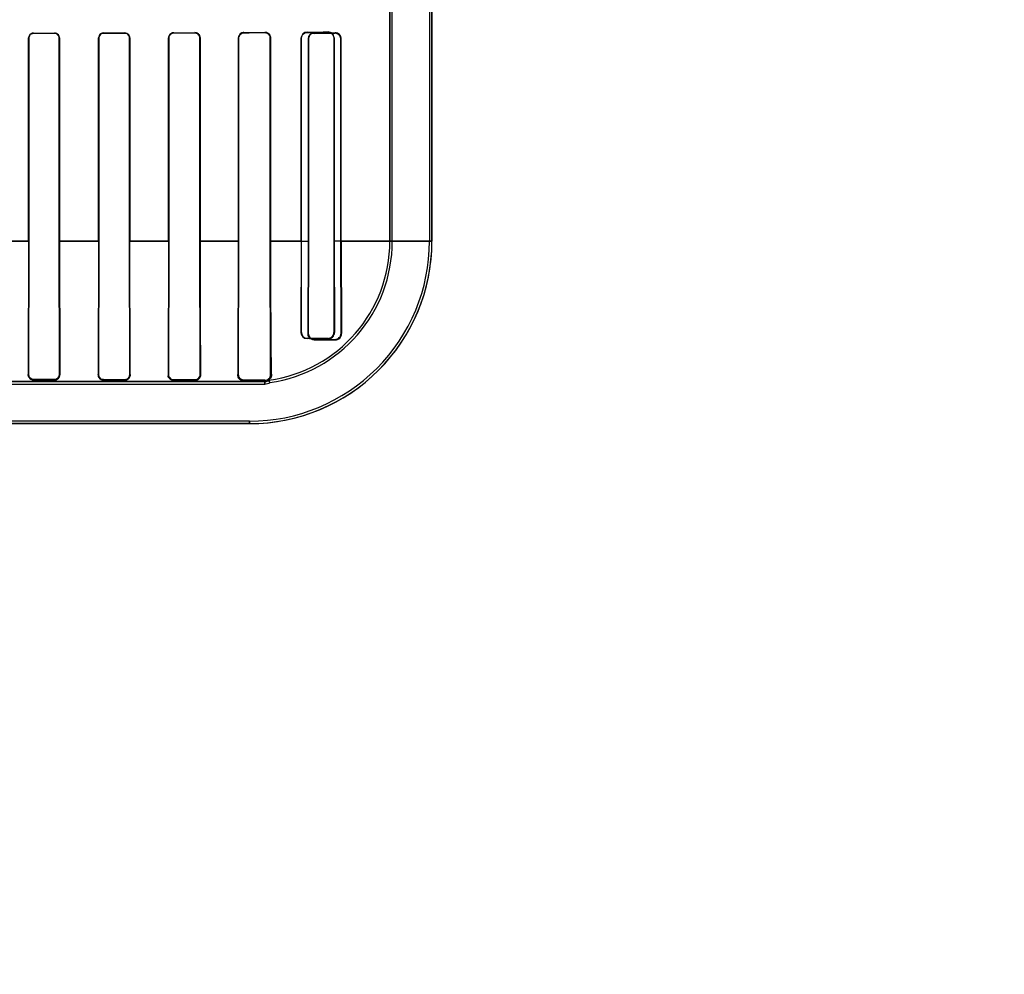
# Model space of a CAD drawing. Header units: millimetres. Extents: x 0 to 297, y 0 to 210.
# Tile 361 of 455: x 242.733 to 243.225, y 156.796 to 157.272. Entities that reach past the tile are written whole.
import ezdxf

# ---------------------------------------------------------------- set-up
doc = ezdxf.new("R2010")
doc.units = ezdxf.units.MM
doc.header["$LTSCALE"] = 16.335
doc.layers.get('0').update_dxf_attribs({"linetype": 'CONTINUOUS'})
for name, color, linetype in [('AXES_REF', 7, 'CONTINUOUS'), ('INTFCLR_1', 7, 'CONTINUOUS'), ('INTFCLR_72935', 7, 'CONTINUOUS')]:
    doc.layers.add(name, color=color, linetype=linetype)

msp = doc.modelspace()

# ---------------------------------------------------------------- linework, layer by layer
at = {"color": 7, "linetype": 'Continuous'}
for radius in [6.787079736, 6.7865, 6.743039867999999]:
    msp.add_circle((241.4889104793, 154.7114782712), radius, dxfattribs=at)
msp.add_arc((241.4889104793, 154.7114782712), 6.72, 278.2771290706, 261.7228709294, dxfattribs=at)
at = {"layer": 'AXES_REF', "color": 9, "linetype": 'Continuous'}
msp.add_circle((241.4889104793, 154.7114782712), 4.150003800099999, dxfattribs=at)
at = {"layer": 'AXES_REF', "color": 7, "linetype": 'Continuous'}
msp.add_arc((241.4889104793, 154.7114782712), 6.874, 113.0826847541, 66.9173152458, dxfattribs=at)
at = {"layer": 'AXES_REF', "color": 9, "linetype": 'Continuous'}
msp.add_arc((241.4889104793, 154.7114782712), 6.191158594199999, 94.4118118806, 85.5881881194, dxfattribs=at)
at = {"layer": 'INTFCLR_1', "color": 6, "linetype": 'Continuous'}
for p, q in [((242.9379582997, 159.0304801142), (242.9379582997, 157.1614683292)), ((242.9391925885, 159.0304683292), (242.9391925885, 157.1614683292)), ((242.9181925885, 157.2787818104), (242.9181925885, 157.1614683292)), ((242.9194268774, 157.1614683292), (242.9194268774, 157.2787818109)), ((242.737955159, 157.2629683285), (242.737955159, 157.1614683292)), ((242.7380392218, 157.262968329), (242.7380392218, 157.1614683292)), ((242.7532036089, 157.1614683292), (242.7532036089, 157.262968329)), ((242.7532904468, 157.1614683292), (242.7532904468, 157.2629683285)), ((242.7728738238, 157.2629683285), (242.7728738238, 157.1614683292)), ((242.7729640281, 157.262968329), (242.7729640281, 157.1614683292)), ((242.7882873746, 157.1614683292), (242.7882873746, 157.262968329)), ((242.7883817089, 157.1614683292), (242.7883817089, 157.2629683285)), ((242.8077693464, 157.2629683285), (242.8077693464, 157.1614683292)), ((242.8078688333, 157.262968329), (242.8078688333, 157.1614683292)), ((242.8233938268, 157.1614683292), (242.8233938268, 157.262968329)), ((242.8234999, 157.1614683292), (242.8234999, 157.2629683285)), ((242.8426325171, 157.2629683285), (242.8426325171, 157.1614683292)), ((242.8427473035, 157.262968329), (242.8427473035, 157.1614683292)), ((242.8585317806, 157.1614683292), (242.8585317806, 157.262968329)), ((242.8586586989, 157.1614683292), (242.8586586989, 157.2629683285)), ((242.8774412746, 157.2624804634), (242.8774412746, 157.1614683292)), ((242.877586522, 157.2624804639), (242.877586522, 157.1614683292)), ((242.893721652, 157.1614683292), (242.893721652, 157.2624804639)), ((242.8938990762, 157.1614683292), (242.8938990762, 157.2624804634)), ((242.7379551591, 157.1614683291), (242.7377553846, 157.0949683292)), ((242.7380392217, 157.1614683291), (242.7379232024, 157.0949683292)), ((242.7533235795, 157.0949683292), (242.7532036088, 157.1614683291)), ((242.7532904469, 157.1614683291), (242.7534990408, 157.0949683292)), ((242.772873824, 157.1614683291), (242.7726541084, 157.0949683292)), ((242.7729640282, 157.1614683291), (242.7728392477, 157.0949683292)), ((242.7884180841, 157.0949683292), (242.7882873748, 157.1614683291)), ((242.7886157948, 157.0949683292), (242.7883817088, 157.1614683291)), ((242.8077693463, 157.1614683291), (242.8075159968, 157.0949683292)), ((242.8078688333, 157.1614683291), (242.80773068, 157.0949683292)), ((242.8235415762, 157.0949683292), (242.8233938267, 157.1614683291)), ((242.8427473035, 157.1614683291), (242.8425867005, 157.0949683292)), ((242.8587106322, 157.0949683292), (242.8585317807, 157.1614683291)), ((242.8774412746, 157.1614683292), (242.8772964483, 157.1154804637)), ((242.877586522, 157.1614683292), (242.8775031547, 157.1154804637)), ((242.8938210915, 157.1154804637), (242.893721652, 157.1614683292)), ((242.8938990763, 157.1614683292), (242.8941163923, 157.1154804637)), ((242.880356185, 157.1125968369), (242.890856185, 157.1125230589)), ((242.880356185, 157.1123614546), (242.890856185, 157.1122232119)), ((242.740356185, 157.0925189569), (242.750856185, 157.0924951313)), ((242.740356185, 157.0923128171), (242.750856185, 157.0922822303)), ((242.775356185, 157.092431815), (242.785856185, 157.09240095)), ((242.775356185, 157.092198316), (242.785856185, 157.0921556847)), ((242.810356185, 157.09231843), (242.820856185, 157.0922777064)), ((242.810356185, 157.0920335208), (242.820856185, 157.0919666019)), ((242.845356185, 157.0921660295), (242.855856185, 157.0921087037)), ((242.8583870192, 157.0909672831), (242.8579300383, 157.0921489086)), ((242.6807927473, 157.0902340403), (242.855856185, 157.0902340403)), ((242.855856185, 157.0914683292), (242.8481925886, 157.0914683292)), ((242.8481925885, 157.0717026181), (242.2580197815, 157.0717026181))]:
    msp.add_line(p, q, dxfattribs=at)
at = {"layer": 'INTFCLR_1', "color": 9, "linetype": 'Continuous'}
for p, q in [((242.740356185, 157.2652897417), (242.740356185, 157.2653743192)), ((242.750856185, 157.2653970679), (242.750856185, 157.2653108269)), ((242.775356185, 157.2653663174), (242.775356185, 157.2654572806)), ((242.785856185, 157.2654864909), (242.785856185, 157.2653930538)), ((242.810356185, 157.2654633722), (242.810356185, 157.2655640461)), ((242.820856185, 157.2656019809), (242.820856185, 157.2654973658)), ((242.845356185, 157.2655876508), (242.845356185, 157.2657045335)), ((242.855856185, 157.2657561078), (242.855856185, 157.265631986)), ((242.880356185, 157.265265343), (242.880356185, 157.2654154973)), ((242.890856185, 157.265496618), (242.890856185, 157.2653275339)), ((242.7379551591, 157.2629683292), (242.7380392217, 157.2629683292)), ((242.7532036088, 157.2629683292), (242.7532904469, 157.2629683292)), ((242.772873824, 157.2629683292), (242.7729640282, 157.2629683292)), ((242.7882873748, 157.2629683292), (242.7883817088, 157.2629683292)), ((242.8077693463, 157.2629683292), (242.8078688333, 157.2629683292)), ((242.8233938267, 157.2629683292), (242.8234999, 157.2629683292)), ((242.8426325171, 157.2629683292), (242.8427473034, 157.2629683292)), ((242.8585317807, 157.2629683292), (242.8586586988, 157.2629683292)), ((242.8774412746, 157.2624804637), (242.877586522, 157.2624804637)), ((242.893721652, 157.2624804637), (242.8938990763, 157.2624804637)), ((242.7181401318, 157.1614668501), (242.7380429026, 157.1614668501)), ((242.7532058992, 157.1614668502), (242.7729636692, 157.1614668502)), ((242.7882871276, 157.1614668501), (242.8078695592, 157.1614668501)), ((242.8233942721, 157.1614668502), (242.8427465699, 157.1614668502)), ((242.8585313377, 157.1614668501), (242.8775866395, 157.1614668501)), ((242.8937203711, 157.1614668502), (242.9391925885, 157.1614668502)), ((242.8775031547, 157.1154804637), (242.8772964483, 157.1154804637)), ((242.880356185, 157.1123614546), (242.880356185, 157.1125968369)), ((242.890856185, 157.1125230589), (242.890856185, 157.1122232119)), ((242.8941163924, 157.1154804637), (242.8938210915, 157.1154804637)), ((242.7379232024, 157.0949683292), (242.7377553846, 157.0949683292)), ((242.740356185, 157.0923128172), (242.740356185, 157.0925189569)), ((242.750856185, 157.0924951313), (242.750856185, 157.0922822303)), ((242.7534990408, 157.0949683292), (242.7533235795, 157.0949683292)), ((242.7728392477, 157.0949683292), (242.7726541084, 157.0949683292)), ((242.775356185, 157.092198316), (242.775356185, 157.092431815)), ((242.785856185, 157.09240095), (242.785856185, 157.0921556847)), ((242.7886157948, 157.0949683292), (242.788418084, 157.0949683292)), ((242.80773068, 157.0949683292), (242.8075159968, 157.0949683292)), ((242.810356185, 157.0920335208), (242.810356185, 157.09231843)), ((242.820856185, 157.0922777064), (242.820856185, 157.0919666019)), ((242.8237806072, 157.0949683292), (242.8235415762, 157.0949683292)), ((242.8425867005, 157.0949683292), (242.8423088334, 157.0949683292)), ((242.845356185, 157.0917200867), (242.845356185, 157.0921660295)), ((242.855856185, 157.0921087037), (242.855856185, 157.0902340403)), ((242.8587106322, 157.0949683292), (242.8590674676, 157.0949683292)), ((242.8481925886, 157.0914683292), (242.6807927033, 157.0914683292)), ((242.8481919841, 157.0704683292), (242.2580203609, 157.0704683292)), ((242.8481925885, 157.0704683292), (242.8481925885, 157.0717026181))]:
    msp.add_line(p, q, dxfattribs=at)
at = {"layer": 'INTFCLR_1', "color": 7, "linetype": 'Continuous'}
for p, q in [((242.8441786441, 157.091995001), (242.8437537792, 157.0922298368)), ((242.8446470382, 157.0918241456), (242.8441786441, 157.091995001)), ((242.845356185, 157.0917200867), (242.8446470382, 157.0918241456))]:
    msp.add_line(p, q, dxfattribs=at)
for points in [[(242.855856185, 157.2657561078), (242.8559643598, 157.2657545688), (242.8560695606, 157.2657490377), (242.856171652, 157.2657398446), (242.8562701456, 157.2657273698), (242.8563653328, 157.2657119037), (242.8564582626, 157.2656935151), (242.8565492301, 157.265672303), (242.8566377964, 157.2656485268), (242.8567239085, 157.2656223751)], [(242.8567090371, 157.2654957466), (242.8566215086, 157.2655232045), (242.8565319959, 157.2655479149), (242.8564405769, 157.2655697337), (242.8563473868, 157.2655885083), (242.8562524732, 157.2656041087), (242.8561557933, 157.265616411), (242.8560574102, 157.2656252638), (242.8559574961, 157.2656305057), (242.855856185, 157.265631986)], [(242.8917127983, 157.2652013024), (242.8916285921, 157.2652258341), (242.8915417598, 157.265248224), (242.8914523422, 157.2652682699), (242.8913607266, 157.2652857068), (242.8912666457, 157.265300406), (242.8911691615, 157.2653122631), (242.8910680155, 157.2653209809), (242.8909636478, 157.2653261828), (242.890856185, 157.2653275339)], [(242.7380340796, 157.0937566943), (242.7379809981, 157.0938690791), (242.7379315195, 157.0939883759), (242.7378864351, 157.0941145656), (242.737846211, 157.0942489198), (242.7378122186, 157.0943899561), (242.7377859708, 157.0945332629), (242.7377677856, 157.0946770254), (242.737757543, 157.0948221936), (242.7377553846, 157.0949683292)], [(242.7379232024, 157.0949683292), (242.7379247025, 157.0948714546), (242.7379301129, 157.0947738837), (242.7379395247, 157.0946757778), (242.73795299, 157.0945775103), (242.7379706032, 157.0944790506), (242.7379925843, 157.0943799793), (242.7380191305, 157.0942803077), (242.7380503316, 157.0941804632), (242.7380863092, 157.094080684)], [(242.7886157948, 157.0949683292), (242.7886157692, 157.0948783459), (242.7886127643, 157.0947872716), (242.7886066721, 157.0946952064), (242.7885974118, 157.0946024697), (242.7885848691, 157.0945089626), (242.7885688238, 157.0944141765), (242.7885490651, 157.0943180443), (242.7885254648, 157.0942209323), (242.7884978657, 157.0941230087)]]:
    msp.add_lwpolyline(points, dxfattribs=at)
at = {"layer": 'INTFCLR_1', "color": 6, "linetype": 'Continuous'}
for centre, radius, start, end in [((242.8803766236, 157.2624801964), 0.0029353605, 90.39894577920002, 179.9947875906), ((242.8908823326, 157.2624799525), 0.0030167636, 0.0097031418, 90.49661124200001), ((242.8481925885, 157.1614683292), 0.08976571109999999, 269.9999996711, 2.894e-07), ((242.8481925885, 157.1614683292), 0.091, 269.9999999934, 359.9999999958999), ((242.8481925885, 157.1614683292), 0.07, 277.996142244, 360), ((242.8481925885, 157.1614683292), 0.0712342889, 278.2279236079, 3.647e-07), ((242.8803750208, 157.1154686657), 0.0028718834, 179.7646219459, 269.6242122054), ((242.8909130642, 157.1154264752), 0.003203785, 268.9827272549, 0.9655642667), ((242.8908786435, 157.1154654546), 0.002942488, 269.5626850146, 0.2922570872), ((242.8208667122, 157.0949525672), 0.0026748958, 269.7745082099, 0.3376198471), ((242.855872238, 157.0949470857), 0.0028384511, 269.67595638, 0.4288123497), ((242.855856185, 157.0949683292), 0.0035, 269.9999999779, 306.3367162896), ((242.855856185, 157.0949683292), 0.0047342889, 270.0000023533, 302.3151234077)]:
    msp.add_arc(centre, radius, start, end, dxfattribs=at)
for centre, major_axis, ratio, start_param, end_param in [((242.553106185, 157.2664683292), (0.3650864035, 0), 0.0034906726, -1.0322457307, -0.9983944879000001), ((242.553106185, 157.2664683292), (0.3860864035, 0), 0.0034906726, -1.0644388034, -1.0330623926), ((242.553106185, 157.2664683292), (0.3650864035, 0), 0.0034906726, -0.9162996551, -0.8795209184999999), ((242.553106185, 157.2664683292), (0.3860864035, 0), 0.0034906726, -0.9573995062, -0.9237350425), ((242.553106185, 157.2664683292), (0.3650864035, 0), 0.0034906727, -0.7888979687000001, -0.7475038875), ((242.553106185, 157.2664683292), (0.3860864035, 0), 0.0034906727, -0.8415583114, -0.8044638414), ((242.553106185, 157.2664683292), (0.3650864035, 0), 0.0034906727, -0.642674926, -0.5930216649), ((242.553106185, 157.2664683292), (0.3860864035, 0), 0.0034906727, -0.7121557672, -0.6694696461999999), ((242.553106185, 157.2659804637), (0.3650864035, 0), 0.0034906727, -0.4592997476, -0.3894356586), ((242.553106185, 157.2659804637), (0.3860864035, 0), 0.0034906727, -0.5593349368, -0.5057648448)]:
    msp.add_ellipse(centre, major_axis=major_axis, ratio=ratio, start_param=start_param, end_param=end_param, dxfattribs=at)
for points, knots in [([(242.740356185, 157.2653743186), (242.7397759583, 157.2653731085), (242.7385057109, 157.2648964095), (242.737955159, 157.263613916), (242.737955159, 157.2629683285)], [0, 0, 0, 0, 0.4733403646, 1, 1, 1, 1]), ([(242.7403561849, 157.265289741), (242.7398825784, 157.2652888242), (242.7386742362, 157.2649223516), (242.7380392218, 157.2636738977), (242.7380392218, 157.262968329)], [0, 0, 0, 0, 0.4016426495, 1, 1, 1, 1]), ([(242.7532904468, 157.2629683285), (242.7532904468, 157.2634875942), (242.7528833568, 157.2647605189), (242.751574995, 157.2653986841), (242.7508561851, 157.2653970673)], [0, 0, 0, 0, 0.4194129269, 1, 1, 1, 1]), ([(242.7532036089, 157.262968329), (242.7532036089, 157.2634732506), (242.7528066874, 157.2647017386), (242.7515454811, 157.265312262), (242.750856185, 157.2653108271)], [0, 0, 0, 0, 0.4228048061, 1, 1, 1, 1]), ([(242.7753561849, 157.2654572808), (242.7748848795, 157.2654560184), (242.7735981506, 157.265099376), (242.7728738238, 157.2637580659), (242.7728738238, 157.2629683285)], [0, 0, 0, 0, 0.3737433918, 1, 1, 1, 1]), ([(242.7753561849, 157.2653663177), (242.7749077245, 157.2653652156), (242.773669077, 157.2650273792), (242.7729640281, 157.2637344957), (242.7729640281, 157.262968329)], [0, 0, 0, 0, 0.3692172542, 1, 1, 1, 1]), ([(242.7883817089, 157.2629683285), (242.7883817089, 157.2634883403), (242.7879787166, 157.2648046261), (242.7866192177, 157.2654886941), (242.785856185, 157.2654864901)], [0, 0, 0, 0, 0.4052942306, 1, 1, 1, 1]), ([(242.7882873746, 157.262968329), (242.7882873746, 157.2634769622), (242.7878911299, 157.2647459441), (242.7865832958, 157.2653949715), (242.785856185, 157.2653930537)], [0, 0, 0, 0, 0.4115999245, 1, 1, 1, 1]), ([(242.810356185, 157.265564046), (242.8098366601, 157.2655622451), (242.8084896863, 157.2651607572), (242.8077693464, 157.2637654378), (242.8077693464, 157.2629683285)], [0, 0, 0, 0, 0.3945870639, 1, 1, 1, 1]), ([(242.810356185, 157.265463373), (242.809837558, 157.2654617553), (242.8085379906, 157.2650568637), (242.8078688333, 157.263716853), (242.8078688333, 157.262968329)], [0, 0, 0, 0, 0.4092870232, 1, 1, 1, 1]), ([(242.8234999, 157.2629683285), (242.8234999, 157.2634722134), (242.8231202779, 157.2648413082), (242.8216921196, 157.2656051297), (242.820856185, 157.2656019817)], [0, 0, 0, 0, 0.3760825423, 1, 1, 1, 1]), ([(242.8233938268, 157.262968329), (242.8233938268, 157.2634740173), (242.8230075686, 157.2647935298), (242.8216385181, 157.265499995), (242.820856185, 157.2654973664)], [0, 0, 0, 0, 0.392607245, 1, 1, 1, 1]), ([(242.8453561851, 157.2657045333), (242.8448516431, 157.265702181), (242.8434423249, 157.2653214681), (242.8426325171, 157.2638474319), (242.8426325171, 157.2629683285)], [0, 0, 0, 0, 0.3646494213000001, 1, 1, 1, 1]), ([(242.8453561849, 157.2655876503), (242.8448916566, 157.265585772), (242.8435460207, 157.2652400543), (242.8427473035, 157.2638270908), (242.8427473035, 157.262968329)], [0, 0, 0, 0, 0.3510422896, 1, 1, 1, 1]), ([(242.8803561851, 157.2652653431), (242.8798146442, 157.2652623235), (242.8783752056, 157.264845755), (242.877586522, 157.2633487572), (242.877586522, 157.2624804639)], [0, 0, 0, 0, 0.3841204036, 1, 1, 1, 1]), ([(242.8234999, 157.1614683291), (242.8234999, 157.1600636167), (242.8235003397, 157.1572561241), (242.8235023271, 157.1530503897), (242.8235056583, 157.148852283), (242.8235103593, 157.1446734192), (242.8235164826, 157.140512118), (242.8235240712, 157.1363838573), (242.823533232, 157.1322787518), (242.8235439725, 157.128245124), (242.8235564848, 157.1242565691), (242.823570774, 157.1203650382), (242.8235871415, 157.1165477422), (242.8236056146, 157.1128579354), (242.8236265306, 157.1092997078), (242.8236499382, 157.1059354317), (242.8236760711, 157.1027994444), (242.8237053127, 157.0999181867), (242.8237382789, 157.0973337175), (242.8237653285, 157.095712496), (242.8237806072, 157.0949683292)], [0, 0, 0, 0, 0.0633693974, 0.1266516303, 0.1897291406, 0.2527544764, 0.3151686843, 0.377453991, 0.4389889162, 0.5003586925, 0.5594196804, 0.6189215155, 0.6759146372, 0.731627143, 0.7853781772, 0.8364361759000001, 0.8834000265, 0.9268537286, 0.9664220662, 1, 1, 1, 1]), ([(242.8426325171, 157.1614683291), (242.8426325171, 157.1608062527), (242.8426324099, 157.1594819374), (242.8426319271, 157.1574949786), (242.8426311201, 157.1555069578), (242.8426299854, 157.1535172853), (242.8426285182, 157.1515256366), (242.8426267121, 157.1495315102), (242.8426245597, 157.1475347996), (242.8426220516, 157.1455351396), (242.8426191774, 157.1435327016), (242.842615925, 157.141527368), (242.8426122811, 157.1395196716), (242.8426082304, 157.137509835), (242.8426037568, 157.1354987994), (242.8425988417, 157.1334872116), (242.8425934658, 157.1314764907), (242.8425876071, 157.1294677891), (242.8425812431, 157.1274630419), (242.8425743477, 157.1254640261), (242.8425668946, 157.1234732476), (242.842558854, 157.1214932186), (242.8425501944, 157.1195270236), (242.842540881, 157.1175779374), (242.8425308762, 157.1156496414), (242.842520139, 157.1137462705), (242.8425086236, 157.1118722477), (242.8424962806, 157.1100325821), (242.8424830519, 157.1082323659), (242.8424688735, 157.106477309), (242.8424536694, 157.1047735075), (242.8424373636, 157.1031281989), (242.8424198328, 157.1015478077), (242.842400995, 157.1000390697), (242.842369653, 157.0978536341), (242.8423398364, 157.0961720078), (242.8423088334, 157.0949683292)], [0, 0, 0, 0, 0.0298673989, 0.0597421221, 0.08963510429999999, 0.119550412, 0.1494996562, 0.1794817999, 0.2095088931, 0.2395747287, 0.2696899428, 0.2998423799, 0.3300388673, 0.3602607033, 0.390509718, 0.4207603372, 0.4510071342, 0.4812170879, 0.5113766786, 0.5414451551, 0.571396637, 0.6011847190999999, 0.6307683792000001, 0.6600959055, 0.6891123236, 0.7177582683, 0.7459615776, 0.7736542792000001, 0.8007505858, 0.8271745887, 0.8528304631, 0.8776150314, 0.9014008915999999, 0.9241289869, 0.9456819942, 1, 1, 1, 1]), ([(242.8586586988, 157.1614683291), (242.8586586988, 157.1608506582), (242.8586588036, 157.1596149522), (242.8586592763, 157.1577604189), (242.8586600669, 157.1559035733), (242.85866118, 157.1540432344), (242.8586626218, 157.1521783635), (242.8586644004, 157.1503079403), (242.8586665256, 157.148431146), (242.8586690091, 157.146547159), (242.8586718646, 157.144655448), (242.8586751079, 157.1427554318), (242.8586787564, 157.1408469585), (242.8586828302, 157.138929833), (242.8586873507, 157.1370044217), (242.8586923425, 157.1350709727), (242.8586978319, 157.1331303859), (242.8587038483, 157.131183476), (242.8587104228, 157.1292318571), (242.8587175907, 157.127277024), (242.8587253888, 157.1253212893), (242.8587338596, 157.1233668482), (242.8587430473, 157.1214167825), (242.8587530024, 157.1194742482), (242.8587637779, 157.1175433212), (242.8587754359, 157.1156279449), (242.8587880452, 157.1137327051), (242.8588016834, 157.1118627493), (242.8588164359, 157.1100240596), (242.8588324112, 157.1082219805), (242.85884973, 157.1064632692), (242.8588684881, 157.104759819), (242.8588887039, 157.1031299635), (242.8589103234, 157.1015957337), (242.8589394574, 157.0997868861), (242.8589829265, 157.097590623), (242.859030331, 157.0958690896), (242.8590674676, 157.0949683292)], [0, 0, 0, 0, 0.0278636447, 0.055743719, 0.0836595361, 0.1116274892, 0.1396651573, 0.1677854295, 0.1960038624, 0.2243289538, 0.2527737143, 0.2813406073, 0.3100403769, 0.3388666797, 0.3678239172, 0.3968975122, 0.4260864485, 0.4553657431, 0.484724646, 0.5141260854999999, 0.5435504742, 0.5729501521, 0.6022933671, 0.6315205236, 0.6605806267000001, 0.689400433, 0.7179263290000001, 0.7460783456, 0.7737579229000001, 0.8008737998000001, 0.8273748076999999, 0.8530986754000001, 0.8777224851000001, 0.9009045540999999, 0.9223159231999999, 0.9593314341, 1, 1, 1, 1]), ([(242.750856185, 157.0924951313), (242.7513214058, 157.0924940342), (242.7526030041, 157.0928405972), (242.7533271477, 157.0941794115), (242.7533235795, 157.0949683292)], [0, 0, 0, 0, 0.3709467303, 1, 1, 1, 1]), ([(242.7728392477, 157.0949683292), (242.7728368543, 157.094462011), (242.773217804, 157.0931442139), (242.7745779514, 157.0924340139), (242.775356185, 157.092431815)], [0, 0, 0, 0, 0.3941611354, 1, 1, 1, 1]), ([(242.785856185, 157.09240095), (242.7863273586, 157.0923995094), (242.7876555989, 157.0927468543), (242.7884222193, 157.0941383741), (242.788418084, 157.0949683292)], [0, 0, 0, 0, 0.3621250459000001, 1, 1, 1, 1]), ([(242.80773068, 157.0949683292), (242.807727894, 157.0944435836), (242.8081207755, 157.0930685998), (242.8095402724, 157.0923214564), (242.810356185, 157.09231843)], [0, 0, 0, 0, 0.3914106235, 1, 1, 1, 1]), ([(242.8579300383, 157.0921489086), (242.8574443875, 157.0920806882), (242.8592960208, 157.0936177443), (242.8590897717, 157.0944273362), (242.8590674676, 157.0949683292)], [0, 0, 0, 0, 0.4752712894, 1, 1, 1, 1]), ([(242.845356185, 157.0917200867), (242.8458261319, 157.0917119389), (242.8469846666, 157.0916941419), (242.848195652, 157.0916502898), (242.8510104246, 157.0916292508), (242.8488045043, 157.0914682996), (242.8481925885, 157.0914683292)], [0, 0, 0, 0, 0.2167826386, 0.5038179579, 0.7177707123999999, 1, 1, 1, 1])]:
    msp.add_open_spline(points, degree=3, knots=knots, dxfattribs=at)
at = {"layer": 'INTFCLR_1', "color": 7, "linetype": 'Continuous'}
for points, knots in [([(242.8586586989, 157.2629683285), (242.8586586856, 157.2635290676), (242.8582290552, 157.2649908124), (242.8567169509, 157.2657453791), (242.8558561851, 157.2657561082)], [0, 0, 0, 0, 0.3944500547, 1, 1, 1, 1]), ([(242.8585317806, 157.262968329), (242.858531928, 157.2634315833), (242.8581933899, 157.2648110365), (242.8567441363, 157.2656170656), (242.8558561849, 157.2656319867)], [0, 0, 0, 0, 0.3428133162, 1, 1, 1, 1]), ([(242.8567239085, 157.2656223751), (242.8572684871, 157.2654473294), (242.8582788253, 157.2647301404), (242.858658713, 157.2635477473), (242.8586586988, 157.2629683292)], [0, 0, 0, 0, 0.4967874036, 1, 1, 1, 1]), ([(242.893721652, 157.2624804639), (242.893721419, 157.2629670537), (242.8933678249, 157.264438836), (242.8918146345, 157.2653212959), (242.890856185, 157.2653275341)], [0, 0, 0, 0, 0.336726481, 1, 1, 1, 1]), ([(242.8772964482, 157.1154804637), (242.8772920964, 157.1148600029), (242.8776322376, 157.1137478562), (242.8788450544, 157.1126363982), (242.8798376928, 157.1123715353), (242.880356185, 157.1123614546)], [0, 0, 0, 0, 0.3883330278, 0.6754335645, 1, 1, 1, 1]), ([(242.7377553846, 157.0949683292), (242.7377596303, 157.0944748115), (242.7380905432, 157.093107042), (242.7395155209, 157.0923202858), (242.740356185, 157.0923128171)], [0, 0, 0, 0, 0.3699023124, 1, 1, 1, 1]), ([(242.7379248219, 157.0949673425), (242.7379225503, 157.0944699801), (242.7383003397, 157.0931962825), (242.7396135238, 157.0925178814), (242.7403575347, 157.0925186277)], [0, 0, 0, 0, 0.4006573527, 1, 1, 1, 1]), ([(242.7380863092, 157.094080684), (242.7382572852, 157.0936369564), (242.7388858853, 157.0928249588), (242.7398703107, 157.092520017), (242.740356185, 157.0925189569)], [0, 0, 0, 0, 0.4946186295, 1, 1, 1, 1]), ([(242.7508561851, 157.0922822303), (242.7513065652, 157.0922829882), (242.7522436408, 157.0925272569), (242.7532652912, 157.0935543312), (242.7535015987, 157.0945066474), (242.753499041, 157.0949683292)], [0, 0, 0, 0, 0.3259553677, 0.6658605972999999, 1, 1, 1, 1]), ([(242.7726541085, 157.0949683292), (242.7726586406, 157.0945181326), (242.7728674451, 157.0935706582), (242.7738828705, 157.0924828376), (242.7748673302, 157.0922039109), (242.7753561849, 157.092198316)], [0, 0, 0, 0, 0.3175803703, 0.6551440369, 1, 1, 1, 1]), ([(242.785856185, 157.0921556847), (242.7863141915, 157.0921557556), (242.7872510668, 157.0923946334), (242.7883433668, 157.0934289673), (242.7886201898, 157.0944435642), (242.7886157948, 157.0949683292)], [0, 0, 0, 0, 0.3169544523, 0.6368338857, 1, 1, 1, 1]), ([(242.8075159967, 157.0949683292), (242.8075232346, 157.0944579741), (242.8077559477, 157.0934599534), (242.8088319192, 157.0923354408), (242.8098343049, 157.0920412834), (242.810356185, 157.0920335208)], [0, 0, 0, 0, 0.3412139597, 0.6510771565, 1, 1, 1, 1]), ([(242.8208561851, 157.0919666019), (242.8213125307, 157.0919644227), (242.8222594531, 157.0921944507), (242.8234572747, 157.0932454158), (242.8237891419, 157.0943633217), (242.8237806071, 157.0949683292)], [0, 0, 0, 0, 0.2969379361, 0.6062951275, 1, 1, 1, 1]), ([(242.8423088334, 157.0949683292), (242.8423314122, 157.0945045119), (242.8424766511, 157.0935359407), (242.8435085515, 157.0922023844), (242.8446811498, 157.0917381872), (242.845356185, 157.0917200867)], [0, 0, 0, 0, 0.285787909, 0.5844097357, 1, 1, 1, 1]), ([(242.8425851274, 157.0949665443), (242.842576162, 157.0943607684), (242.843052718, 157.0928974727), (242.844542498, 157.0921669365), (242.8453557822, 157.0921654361)], [0, 0, 0, 0, 0.4269117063, 1, 1, 1, 1])]:
    msp.add_open_spline(points, degree=3, knots=knots, dxfattribs=at)
for points in [[(242.8782591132, 157.1132121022), (242.8778066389, 157.1136421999), (242.877350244, 157.1142282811), (242.8773555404, 157.1148525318)], [(242.880356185, 157.1123614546), (242.8797799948, 157.1123678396), (242.8791193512, 157.1124654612), (242.8787016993, 157.1128624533)], [(242.7530386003, 157.0934373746), (242.7527877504, 157.0930690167), (242.7524774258, 157.0925563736), (242.7520317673, 157.0925577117)], [(242.7534990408, 157.0949683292), (242.7535054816, 157.0945029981), (242.753412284, 157.0940011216), (242.7531503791, 157.0936164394)], [(242.7736126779, 157.0928484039), (242.7732283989, 157.0931767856), (242.772770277, 157.09360893), (242.7727778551, 157.0941143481)], [(242.775356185, 157.092198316), (242.7748783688, 157.0922002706), (242.7743394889, 157.0922758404), (242.7739762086, 157.0925862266)], [(242.8082455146, 157.0929977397), (242.8079342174, 157.0933486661), (242.8075864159, 157.0937765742), (242.8075948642, 157.0942455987)], [(242.810356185, 157.0920335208), (242.8098766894, 157.0920364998), (242.8092861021, 157.0920513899), (242.8089678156, 157.0924100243)], [(242.8237806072, 157.0949683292), (242.8237904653, 157.0944895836), (242.8237342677, 157.0939601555), (242.8234591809, 157.0935682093)], [(242.8425867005, 157.0949683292), (242.8425832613, 157.0944326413), (242.8427475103, 157.093875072), (242.8430406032, 157.0934266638)], [(242.8430406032, 157.0934266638), (242.8433216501, 157.092996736), (242.843694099, 157.0924233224), (242.8442077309, 157.092420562)]]:
    msp.add_open_spline(points, degree=3, dxfattribs=at)
at = {"layer": 'INTFCLR_72935', "color": 6, "linetype": 'Continuous'}
for p, q in [((242.9379582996, 159.0304918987), (242.9379582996, 157.1614683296)), ((242.9391925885, 157.1614683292), (242.9391925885, 159.0304683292)), ((242.9181925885, 157.1614683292), (242.9181925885, 157.2808316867)), ((242.9194268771, 157.1614683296), (242.9194268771, 157.2820848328)), ((242.7379551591, 157.1614683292), (242.7379551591, 157.2629683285)), ((242.7380392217, 157.1614683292), (242.7380392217, 157.262968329)), ((242.7532036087, 157.262968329), (242.7532036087, 157.1614683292)), ((242.753290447, 157.2629683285), (242.753290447, 157.1614683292)), ((242.772873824, 157.1614683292), (242.772873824, 157.2629683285)), ((242.7729640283, 157.1614683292), (242.7729640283, 157.262968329)), ((242.7882873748, 157.262968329), (242.7882873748, 157.1614683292)), ((242.7883817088, 157.2629683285), (242.7883817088, 157.1614683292)), ((242.8077693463, 157.1614683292), (242.8077693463, 157.2629683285)), ((242.8078688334, 157.1614683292), (242.8078688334, 157.262968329)), ((242.8233938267, 157.262968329), (242.8233938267, 157.1614683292)), ((242.8234998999, 157.2629683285), (242.8234998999, 157.1614683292)), ((242.8426325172, 157.1614683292), (242.8426325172, 157.2629683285)), ((242.8427473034, 157.1614683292), (242.8427473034, 157.262968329)), ((242.8585317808, 157.262968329), (242.8585317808, 157.1614683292)), ((242.8586586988, 157.2629683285), (242.8586586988, 157.1614683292)), ((242.8739641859, 157.1614683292), (242.8739641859, 157.2629683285)), ((242.8741050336, 157.1614683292), (242.8741050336, 157.262968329)), ((242.8901991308, 157.262968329), (242.8901991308, 157.1614683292)), ((242.8903682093, 157.2629683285), (242.8903682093, 157.1614683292)), ((242.7379551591, 157.1614683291), (242.7377553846, 157.0949683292)), ((242.7379232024, 157.0949683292), (242.7380392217, 157.1614683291)), ((242.7532036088, 157.1614683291), (242.7533235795, 157.0949683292)), ((242.7532904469, 157.1614683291), (242.7534990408, 157.0949683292)), ((242.772873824, 157.1614683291), (242.7726541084, 157.0949683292)), ((242.7728392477, 157.0949683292), (242.7729640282, 157.1614683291)), ((242.7882873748, 157.1614683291), (242.7884180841, 157.0949683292)), ((242.7886157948, 157.0949683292), (242.7883817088, 157.1614683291)), ((242.8077693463, 157.1614683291), (242.8075159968, 157.0949683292)), ((242.80773068, 157.0949683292), (242.8078688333, 157.1614683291)), ((242.8233938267, 157.1614683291), (242.8235415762, 157.0949683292)), ((242.8425867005, 157.0949683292), (242.8427473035, 157.1614683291)), ((242.8585317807, 157.1614683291), (242.8587106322, 157.0949683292)), ((242.8739641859, 157.1614683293), (242.8738301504, 157.1159683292)), ((242.8740258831, 157.1159683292), (242.8741050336, 157.1614683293)), ((242.8901991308, 157.1614683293), (242.8902922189, 157.1159683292)), ((242.8903682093, 157.1614683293), (242.8905553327, 157.1159683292)), ((242.887356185, 157.1130393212), (242.876856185, 157.113109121)), ((242.750856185, 157.0924951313), (242.740356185, 157.0925189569)), ((242.740356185, 157.0923128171), (242.750856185, 157.0922822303)), ((242.785856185, 157.09240095), (242.775356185, 157.092431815)), ((242.775356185, 157.092198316), (242.785856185, 157.0921556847)), ((242.820856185, 157.0922777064), (242.810356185, 157.09231843)), ((242.810356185, 157.0920335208), (242.820856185, 157.0919666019)), ((242.855856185, 157.0921087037), (242.845356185, 157.0921660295)), ((242.8583870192, 157.0909672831), (242.8579300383, 157.0921489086)), ((242.6774896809, 157.0902340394), (242.8558561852, 157.0902340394)), ((242.8481925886, 157.0914683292), (242.855856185, 157.0914683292)), ((242.848192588, 157.0717026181), (242.2580197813, 157.0717026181))]:
    msp.add_line(p, q, dxfattribs=at)
at = {"layer": 'INTFCLR_72935', "color": 9, "linetype": 'Continuous'}
for p, q in [((242.740356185, 157.2653743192), (242.740356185, 157.2652897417)), ((242.750856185, 157.2653108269), (242.750856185, 157.2653970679)), ((242.775356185, 157.2654572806), (242.775356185, 157.2653663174)), ((242.785856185, 157.2653930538), (242.785856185, 157.2654864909)), ((242.810356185, 157.2655640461), (242.810356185, 157.2654633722)), ((242.820856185, 157.2654973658), (242.820856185, 157.2656019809)), ((242.845356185, 157.2657045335), (242.845356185, 157.2655876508)), ((242.855856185, 157.265631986), (242.855856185, 157.2657561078)), ((242.876856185, 157.2658793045), (242.876856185, 157.2657340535)), ((242.887356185, 157.2657938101), (242.887356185, 157.2659557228)), ((242.7380392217, 157.2629683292), (242.7379551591, 157.2629683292)), ((242.7532904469, 157.2629683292), (242.7532036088, 157.2629683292)), ((242.7729640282, 157.2629683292), (242.772873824, 157.2629683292)), ((242.7883817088, 157.2629683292), (242.7882873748, 157.2629683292)), ((242.8078688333, 157.2629683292), (242.8077693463, 157.2629683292)), ((242.8234999, 157.2629683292), (242.8233938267, 157.2629683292)), ((242.8427473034, 157.2629683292), (242.8426325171, 157.2629683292)), ((242.8586586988, 157.2629683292), (242.8585317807, 157.2629683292)), ((242.8741050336, 157.2629683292), (242.8739641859, 157.2629683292)), ((242.8903682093, 157.2629683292), (242.8901991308, 157.2629683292)), ((242.7380425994, 157.1614668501), (242.7181409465, 157.1614668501)), ((242.7729635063, 157.1614668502), (242.753204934, 157.1614668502)), ((242.8078696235, 157.1614668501), (242.7882874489, 157.1614668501)), ((242.8427464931, 157.1614668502), (242.8233939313, 157.1614668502)), ((242.8741051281, 157.1614668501), (242.8585315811, 157.1614668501)), ((242.9391925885, 157.1614668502), (242.890197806, 157.1614668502)), ((242.8738301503, 157.1159683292), (242.8740258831, 157.1159683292)), ((242.876856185, 157.113109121), (242.876856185, 157.1128893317)), ((242.887356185, 157.1127718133), (242.887356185, 157.1130393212)), ((242.8902922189, 157.1159683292), (242.8905553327, 157.1159683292)), ((242.7377553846, 157.0949683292), (242.7379232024, 157.0949683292)), ((242.740356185, 157.0925189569), (242.740356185, 157.0923128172)), ((242.750856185, 157.0922822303), (242.750856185, 157.0924951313)), ((242.7533235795, 157.0949683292), (242.7534990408, 157.0949683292)), ((242.7726541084, 157.0949683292), (242.7728392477, 157.0949683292)), ((242.775356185, 157.092431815), (242.775356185, 157.092198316)), ((242.785856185, 157.0921556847), (242.785856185, 157.09240095)), ((242.7884180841, 157.0949683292), (242.7886157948, 157.0949683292)), ((242.8075159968, 157.0949683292), (242.80773068, 157.0949683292)), ((242.810356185, 157.09231843), (242.810356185, 157.0920335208)), ((242.820856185, 157.0919666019), (242.820856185, 157.0922777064)), ((242.8235415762, 157.0949683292), (242.8237806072, 157.0949683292)), ((242.8423088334, 157.0949683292), (242.8425867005, 157.0949683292)), ((242.845356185, 157.0921660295), (242.845356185, 157.0917200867)), ((242.855856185, 157.0902340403), (242.855856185, 157.0921087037)), ((242.8590674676, 157.0949683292), (242.8587106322, 157.0949683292)), ((242.6807927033, 157.0914683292), (242.8481925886, 157.0914683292)), ((242.2580203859, 157.0704683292), (242.8481920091, 157.0704683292)), ((242.8481925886, 157.0717026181), (242.8481925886, 157.0704683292))]:
    msp.add_line(p, q, dxfattribs=at)
at = {"layer": 'INTFCLR_72935', "color": 7, "linetype": 'Continuous'}
for p, q in [((242.8437537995, 157.0922298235), (242.844178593, 157.0919950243)), ((242.844178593, 157.0919950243), (242.8446468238, 157.0918242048)), ((242.8446468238, 157.0918242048), (242.845356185, 157.0917200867))]:
    msp.add_line(p, q, dxfattribs=at)
for points in [[(242.8217280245, 157.26545698), (242.8216383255, 157.2654862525), (242.8215466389, 157.2655125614), (242.8214530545, 157.2655357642), (242.8213577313, 157.2655557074), (242.8212607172, 157.2655722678), (242.8211619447, 157.2655853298), (242.8210614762, 157.2655947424), (242.8209595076, 157.2656003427), (242.820856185, 157.2656019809)], [(242.8567254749, 157.2656218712), (242.8566392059, 157.265648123), (242.856550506, 157.2656719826), (242.856459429, 157.2656932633), (242.8563664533, 157.2657117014), (242.8562712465, 157.2657272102), (242.8561726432, 157.2657397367), (242.8560703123, 157.2657489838), (242.8559647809, 157.2657545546), (242.855856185, 157.2657561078)], [(242.855856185, 157.265631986), (242.8559515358, 157.2656306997), (242.8560477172, 157.2656259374), (242.8561445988, 157.265617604), (242.8562428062, 157.2656055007), (242.856341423, 157.2655895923), (242.8564380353, 157.2655702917), (242.8565317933, 157.2655479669), (242.8566233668, 157.2655226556), (242.8567126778, 157.2654945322)], [(242.887356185, 157.2657938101), (242.8874633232, 157.2657924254), (242.8875674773, 157.2657871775), (242.8876685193, 157.2657783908), (242.8877660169, 157.265766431), (242.8878602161, 157.2657515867), (242.8879520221, 157.2657339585), (242.8880416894, 157.265713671), (242.8881288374, 157.2656909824), (242.8882134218, 157.2656660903)], [(242.7377553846, 157.0949683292), (242.7377561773, 157.094861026), (242.7377613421, 157.0947541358), (242.737770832, 157.0946478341), (242.7377845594, 157.0945425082), (242.7378024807, 157.0944381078), (242.7378246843, 157.0943341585), (242.7378512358, 157.0942306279), (242.7378820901, 157.0941279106), (242.7379172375, 157.0940261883)], [(242.7380849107, 157.0940843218), (242.738049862, 157.0941818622), (242.7380191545, 157.0942802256), (242.7379927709, 157.0943792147), (242.7379706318, 157.0944789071), (242.7379527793, 157.0945788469), (242.7379392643, 157.0946780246), (242.737929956, 157.0947759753), (242.7379246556, 157.0948727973), (242.7379232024, 157.0949683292)], [(242.7884980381, 157.0941235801), (242.7885255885, 157.0942214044), (242.7885491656, 157.0943184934), (242.7885689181, 157.0944146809), (242.7885849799, 157.0945096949), (242.7885975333, 157.0946035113), (242.7886067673, 157.0946963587), (242.788612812, 157.0947882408), (242.7886157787, 157.0948789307), (242.7886157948, 157.0949683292)]]:
    msp.add_lwpolyline(points, dxfattribs=at)
at = {"layer": 'INTFCLR_72935', "color": 6, "linetype": 'Continuous'}
for centre, radius, start, end in [((242.876875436, 157.2629680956), 0.0029112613, 90.37887597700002, 179.9954171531), ((242.8873803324, 157.2629679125), 0.0029878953, 0.0079762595, 90.4630537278), ((242.8481925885, 157.1614683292), 0.08976571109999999, 269.9999996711, 2.894e-07), ((242.8481925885, 157.1614683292), 0.091, 270.0000000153, 360), ((242.8481925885, 157.1614683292), 0.07, 277.9961422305, 359.9999999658), ((242.8481925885, 157.1614683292), 0.0712342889, 278.227923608, 3.647e-07), ((242.8768859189, 157.1159450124), 0.0030558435, 179.5628180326, 269.4424892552), ((242.8768740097, 157.1159572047), 0.00284815, 179.7762100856, 269.6414200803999), ((242.8547444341, 154.6650847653), 2.447904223, 89.23666502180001, 89.4824441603), ((242.8873771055, 157.1159543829), 0.0029151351, 269.5888126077, 0.2741092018), ((242.8873993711, 157.1159276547), 0.0031561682, 269.2159847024, 0.7383953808), ((242.8558722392, 157.0949470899), 0.0028384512, 269.6759333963, 0.4287279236), ((242.855856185, 157.0949683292), 0.0035, 270.0000000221, 306.3367162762), ((242.855856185, 157.0949683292), 0.0047342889, 270.0000023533, 302.3151234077)]:
    msp.add_arc(centre, radius, start, end, dxfattribs=at)
for major_axis, ratio, start_param, end_param in [((0.3650864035, 0), 0.0034906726, -1.0322457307, -0.9983944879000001), ((0.3860864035, 0), 0.0034906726, -1.0644388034, -1.0330623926), ((0.3650864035, 0), 0.0034906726, -0.9162996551, -0.8795209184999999), ((0.3860864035, 0), 0.0034906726, -0.9573995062, -0.9237350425), ((0.3650864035, 0), 0.0034906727, -0.7888979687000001, -0.7475038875), ((0.3860864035, 0), 0.0034906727, -0.8415583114, -0.8044638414), ((0.3650864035, 0), 0.0034906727, -0.642674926, -0.5930216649), ((0.3860864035, 0), 0.0034906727, -0.7121557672, -0.6694696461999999), ((0.3650864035, 0), 0.0034906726, -0.4804730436, -0.4139561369), ((0.3860864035, 0), 0.0034906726, -0.5761930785, -0.5241715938)]:
    msp.add_ellipse((242.553106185, 157.2664683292), major_axis=major_axis, ratio=ratio, start_param=start_param, end_param=end_param, dxfattribs=at)
for points, knots in [([(242.7403561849, 157.2653743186), (242.7399043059, 157.2653733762), (242.73866055, 157.2650331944), (242.7379551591, 157.2637355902), (242.7379551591, 157.2629683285)], [0, 0, 0, 0, 0.3706542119, 1, 1, 1, 1]), ([(242.7380392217, 157.262968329), (242.7380392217, 157.2634754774), (242.7384385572, 157.2646917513), (242.7396822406, 157.2652884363), (242.7403561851, 157.265289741)], [0, 0, 0, 0, 0.4293885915, 1, 1, 1, 1]), ([(242.753290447, 157.2629683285), (242.753290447, 157.2634914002), (242.7528799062, 157.2647655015), (242.7515714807, 157.2653986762), (242.750856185, 157.2653970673)], [0, 0, 0, 0, 0.4223875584, 1, 1, 1, 1]), ([(242.7508561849, 157.2653108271), (242.7514235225, 157.2653120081), (242.7526657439, 157.2648493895), (242.7532036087, 157.2635974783), (242.7532036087, 157.262968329)], [0, 0, 0, 0, 0.4741700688, 1, 1, 1, 1]), ([(242.775356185, 157.2654572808), (242.7748727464, 157.2654559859), (242.7735832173, 157.2650873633), (242.772873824, 157.2637469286), (242.772873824, 157.2629683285)], [0, 0, 0, 0, 0.3830624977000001, 1, 1, 1, 1]), ([(242.7729640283, 157.262968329), (242.7729640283, 157.2634768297), (242.7733601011, 157.2647296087), (242.7746457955, 157.265364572), (242.7753561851, 157.2653663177)], [0, 0, 0, 0, 0.4171826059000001, 1, 1, 1, 1]), ([(242.7883817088, 157.2629683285), (242.7883817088, 157.2634878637), (242.7879799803, 157.2648044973), (242.7866197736, 157.2654886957), (242.7858561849, 157.2654864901)], [0, 0, 0, 0, 0.4048976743, 1, 1, 1, 1]), ([(242.7858561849, 157.2653930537), (242.7863292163, 157.2653943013), (242.7875917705, 157.265038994), (242.7882873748, 157.2637287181), (242.7882873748, 157.262968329)], [0, 0, 0, 0, 0.3835127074, 1, 1, 1, 1]), ([(242.8103561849, 157.265564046), (242.8098283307, 157.2655622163), (242.8084792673, 157.2651526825), (242.8077693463, 157.2637577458), (242.8077693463, 157.2629683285)], [0, 0, 0, 0, 0.400719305, 1, 1, 1, 1]), ([(242.8078688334, 157.262968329), (242.8078688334, 157.2634752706), (242.8082577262, 157.2647734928), (242.8095967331, 157.2654610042), (242.8103561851, 157.265463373)], [0, 0, 0, 0, 0.4003021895, 1, 1, 1, 1]), ([(242.8208561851, 157.2654973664), (242.8213697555, 157.265499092), (242.8226920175, 157.2651086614), (242.8233938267, 157.263743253), (242.8233938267, 157.262968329)], [0, 0, 0, 0, 0.398583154, 1, 1, 1, 1]), ([(242.845356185, 157.2657045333), (242.8448410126, 157.2657021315), (242.8434293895, 157.2653107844), (242.8426325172, 157.2638376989), (242.8426325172, 157.2629683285)], [0, 0, 0, 0, 0.3720910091, 1, 1, 1, 1]), ([(242.8427473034, 157.262968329), (242.8427473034, 157.2634630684), (242.8431172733, 157.2648170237), (242.8445249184, 157.2655842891), (242.8453561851, 157.2655876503)], [0, 0, 0, 0, 0.373103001, 1, 1, 1, 1]), ([(242.8741050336, 157.262968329), (242.8741050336, 157.2635176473), (242.8745227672, 157.2649521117), (242.876004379, 157.2657294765), (242.8768561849, 157.2657340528)], [0, 0, 0, 0, 0.3920519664, 1, 1, 1, 1]), ([(242.8234999, 157.1614683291), (242.8234999, 157.1600705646), (242.8235003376, 157.157274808), (242.8235023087, 157.1530845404), (242.8235056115, 157.148902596), (242.8235102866, 157.1447308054), (242.8235163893, 157.1405687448), (242.8235239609, 157.1364379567), (242.8235330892, 157.1323384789), (242.8235437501, 157.1283235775), (242.8235561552, 157.1243555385), (242.823570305, 157.1204838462), (242.8235865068, 157.1166858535), (242.8236047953, 157.1130112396), (242.8236254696, 157.1094676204), (242.823648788, 157.1060869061), (242.8236750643, 157.1029060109), (242.8237045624, 157.0999819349), (242.8237378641, 157.0973611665), (242.8237649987, 157.0957285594), (242.8237806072, 157.0949683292)], [0, 0, 0, 0, 0.06305596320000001, 0.1261221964, 0.1890314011, 0.2517119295, 0.3143201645, 0.376790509, 0.4380603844, 0.4992562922, 0.5579114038, 0.6170674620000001, 0.6739172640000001, 0.7292480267, 0.7828387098, 0.8337797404, 0.8817624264, 0.92634013, 0.9656972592, 1, 1, 1, 1]), ([(242.8426325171, 157.1614683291), (242.8426325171, 157.160806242), (242.8426324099, 157.1594819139), (242.8426319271, 157.1574949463), (242.8426311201, 157.155506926), (242.8426299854, 157.1535172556), (242.8426285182, 157.1515255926), (242.8426267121, 157.1495314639), (242.8426245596, 157.1475347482), (242.8426220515, 157.1455350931), (242.8426191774, 157.1435326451), (242.8426159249, 157.1415273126), (242.842612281, 157.1395196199), (242.8426082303, 157.1375097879), (242.8426037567, 157.1354987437), (242.8425988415, 157.1334871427), (242.8425934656, 157.1314764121), (242.8425876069, 157.1294677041), (242.8425812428, 157.1274629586), (242.8425743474, 157.1254639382), (242.8425668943, 157.1234731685), (242.8425588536, 157.1214931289), (242.842550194, 157.1195269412), (242.8425408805, 157.1175778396), (242.8425308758, 157.115649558), (242.8425201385, 157.1137461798), (242.8425086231, 157.1118721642), (242.8424962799, 157.1100324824), (242.8424830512, 157.1082322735), (242.8424688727, 157.1064772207), (242.8424536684, 157.1047734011), (242.8424373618, 157.1031280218), (242.8424198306, 157.1015476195), (242.8424009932, 157.1000389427), (242.8423696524, 157.0978536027), (242.8423398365, 157.0961720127), (242.8423088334, 157.0949683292)], [0, 0, 0, 0, 0.02986788, 0.0597427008, 0.0896355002, 0.1195508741, 0.1495001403, 0.1794828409, 0.2095094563, 0.2395754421, 0.2696907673, 0.2998433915, 0.3300395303, 0.360261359, 0.3905105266, 0.4207613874, 0.4510083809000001, 0.4812183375, 0.5113780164, 0.5414463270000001, 0.5713980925, 0.6011856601, 0.6307700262, 0.6600970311, 0.6891139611, 0.7177592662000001, 0.7459630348, 0.7736555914, 0.8007523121, 0.8271757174, 0.8528315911, 0.8776175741, 0.90140521, 0.9241306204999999, 0.9456817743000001, 1, 1, 1, 1]), ([(242.8586586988, 157.1614683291), (242.8586586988, 157.1608506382), (242.8586588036, 157.1596148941), (242.8586592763, 157.1577602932), (242.858660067, 157.1559033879), (242.8586611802, 157.1540429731), (242.8586626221, 157.1521780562), (242.8586644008, 157.1503075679), (242.8586665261, 157.1484307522), (242.8586690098, 157.1465467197), (242.8586718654, 157.1446549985), (242.8586751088, 157.1427549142), (242.8586787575, 157.1408463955), (242.8586828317, 157.1389291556), (242.8586873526, 157.13700364), (242.858692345, 157.1350700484), (242.8586978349, 157.1331293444), (242.858703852, 157.1311823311), (242.8587104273, 157.1292305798), (242.858717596, 157.1272756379), (242.8587253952, 157.1253197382), (242.858733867, 157.1233652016), (242.8587430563, 157.1214149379), (242.8587530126, 157.1194723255), (242.8587637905, 157.1175411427), (242.8587754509, 157.115625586), (242.8587880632, 157.1137301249), (242.8588017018, 157.111860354), (242.8588164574, 157.1100215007), (242.8588324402, 157.1082188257), (242.8588497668, 157.1064597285), (242.8588685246, 157.1047567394), (242.858888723, 157.1031285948), (242.8589103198, 157.1015960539), (242.85893944, 157.0997878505), (242.858982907, 157.0975913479), (242.8590303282, 157.0958691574), (242.8590674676, 157.0949683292)], [0, 0, 0, 0, 0.0278645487, 0.05574543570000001, 0.0836625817, 0.1116310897, 0.1396702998, 0.1677905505, 0.1960103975, 0.2243350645, 0.2527808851, 0.2813476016, 0.3100495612, 0.3388758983, 0.3678360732, 0.3969113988, 0.4261021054, 0.4553831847, 0.4847431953, 0.5141477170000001, 0.5435728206, 0.5729761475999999, 0.6023193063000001, 0.6315518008, 0.660610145, 0.6894379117, 0.7179657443, 0.7461178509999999, 0.7737870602, 0.8009205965, 0.8274411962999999, 0.8531452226, 0.8777484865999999, 0.9008937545, 0.9222862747, 0.9593283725, 1, 1, 1, 1]), ([(242.7533235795, 157.0949683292), (242.7533257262, 157.0944936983), (242.7529727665, 157.0932091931), (242.7516364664, 157.0924932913), (242.750856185, 157.0924951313)], [0, 0, 0, 0, 0.3782201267, 1, 1, 1, 1]), ([(242.775356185, 157.092431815), (242.7748144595, 157.0924333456), (242.7734920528, 157.0928617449), (242.7728357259, 157.0942233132), (242.7728392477, 157.0949683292)], [0, 0, 0, 0, 0.421003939, 1, 1, 1, 1]), ([(242.7884180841, 157.0949683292), (242.7884204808, 157.0944872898), (242.7880662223, 157.0931560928), (242.7866771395, 157.09239844), (242.785856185, 157.09240095)], [0, 0, 0, 0, 0.3694654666, 1, 1, 1, 1]), ([(242.8075159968, 157.0949683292), (242.8075065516, 157.0944354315), (242.8077823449, 157.0934126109), (242.8088760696, 157.0923172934), (242.8098557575, 157.0920364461), (242.810356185, 157.0920335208)], [0, 0, 0, 0, 0.3563258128, 0.6654324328, 1, 1, 1, 1]), ([(242.810356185, 157.09231843), (242.8097648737, 157.0923206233), (242.8083796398, 157.0927969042), (242.8077266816, 157.0942152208), (242.80773068, 157.0949683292)], [0, 0, 0, 0, 0.439824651, 1, 1, 1, 1]), ([(242.8235415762, 157.0949683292), (242.8235442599, 157.0945010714), (242.8232099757, 157.0931141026), (242.8217502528, 157.09227408), (242.820856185, 157.0922777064)], [0, 0, 0, 0, 0.3432392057, 1, 1, 1, 1]), ([(242.8590674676, 157.0949683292), (242.8590900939, 157.0944195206), (242.859297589, 157.0936135), (242.8574522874, 157.0920817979), (242.8579300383, 157.0921489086)], [0, 0, 0, 0, 0.5323894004, 1, 1, 1, 1]), ([(242.845356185, 157.0917200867), (242.845825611, 157.091711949), (242.8469829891, 157.0916941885), (242.8481931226, 157.0916502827), (242.8510070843, 157.091629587), (242.8488036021, 157.0914682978), (242.8481925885, 157.0914683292)], [0, 0, 0, 0, 0.2167233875, 0.5037270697, 0.7179512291, 1, 1, 1, 1])]:
    msp.add_open_spline(points, degree=3, knots=knots, dxfattribs=at)
at = {"layer": 'INTFCLR_72935', "color": 7, "linetype": 'Continuous'}
for points, knots in [([(242.8208561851, 157.2656019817), (242.8213952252, 157.2655984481), (242.8227715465, 157.2651973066), (242.8235054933, 157.263771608), (242.8234998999, 157.2629683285)], [0, 0, 0, 0, 0.4015729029, 1, 1, 1, 1]), ([(242.8234999, 157.2629683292), (242.8234999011, 157.2634406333), (242.8232060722, 157.2645280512), (242.8222912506, 157.265261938), (242.8217280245, 157.26545698)], [0, 0, 0, 0, 0.4420893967, 1, 1, 1, 1]), ([(242.855856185, 157.2657561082), (242.8563323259, 157.2657507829), (242.8577699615, 157.26542695), (242.8586622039, 157.2639060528), (242.8586586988, 157.2629683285)], [0, 0, 0, 0, 0.3367778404, 1, 1, 1, 1]), ([(242.8558561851, 157.2656319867), (242.8563573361, 157.2656250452), (242.8577407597, 157.2652718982), (242.8585359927, 157.2638219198), (242.8585317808, 157.262968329)], [0, 0, 0, 0, 0.3699431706, 1, 1, 1, 1]), ([(242.8586586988, 157.2629683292), (242.8586586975, 157.2634198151), (242.8583806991, 157.2645826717), (242.8573885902, 157.2654082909), (242.8567254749, 157.2656218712)], [0, 0, 0, 0, 0.3932296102, 1, 1, 1, 1]), ([(242.887356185, 157.2657938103), (242.887927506, 157.2657893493), (242.8894067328, 157.2653731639), (242.8902023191, 157.2638386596), (242.8901991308, 157.262968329)], [0, 0, 0, 0, 0.3963018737, 1, 1, 1, 1]), ([(242.740356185, 157.0923128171), (242.7398942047, 157.0923171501), (242.7385350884, 157.0926613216), (242.7377633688, 157.0940987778), (242.7377553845, 157.0949683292)], [0, 0, 0, 0, 0.3469545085, 1, 1, 1, 1]), ([(242.7403569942, 157.0925192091), (242.7398799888, 157.0925193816), (242.73861191, 157.092884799), (242.737920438, 157.0942049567), (242.7379243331, 157.0949680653)], [0, 0, 0, 0, 0.3846433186, 1, 1, 1, 1]), ([(242.740356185, 157.0925189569), (242.7398793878, 157.0925199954), (242.7388949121, 157.0928182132), (242.7382588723, 157.0936306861), (242.7380849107, 157.0940843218)], [0, 0, 0, 0, 0.4952997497, 1, 1, 1, 1]), ([(242.7534990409, 157.0949683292), (242.7535016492, 157.0945151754), (242.7532743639, 157.0935809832), (242.7522710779, 157.0925407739), (242.7513236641, 157.0922826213), (242.750856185, 157.0922822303)], [0, 0, 0, 0, 0.327968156, 0.6616694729, 1, 1, 1, 1]), ([(242.7753561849, 157.092198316), (242.7748858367, 157.0922040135), (242.7739099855, 157.0924684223), (242.772875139, 157.0935445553), (242.7726589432, 157.0945113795), (242.7726541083, 157.0949683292)], [0, 0, 0, 0, 0.3317967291, 0.6776605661, 1, 1, 1, 1]), ([(242.7886157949, 157.0949683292), (242.7886197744, 157.0945012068), (242.788393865, 157.0935538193), (242.7873752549, 157.0924482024), (242.7863742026, 157.0921558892), (242.7858561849, 157.0921556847)], [0, 0, 0, 0, 0.323270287, 0.6415208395, 1, 1, 1, 1]), ([(242.8237806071, 157.0949683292), (242.823787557, 157.0944712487), (242.8235557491, 157.0934876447), (242.8225001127, 157.0922994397), (242.8214324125, 157.0919641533), (242.820856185, 157.0919666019)], [0, 0, 0, 0, 0.3234063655, 0.6251328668, 1, 1, 1, 1]), ([(242.845356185, 157.0917200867), (242.8448844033, 157.0917325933), (242.8438604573, 157.0920163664), (242.8426005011, 157.0931757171), (242.8423356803, 157.0943659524), (242.8423088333, 157.0949683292)], [0, 0, 0, 0, 0.2901578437, 0.6292852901, 1, 1, 1, 1]), ([(242.8453564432, 157.0921661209), (242.8448786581, 157.0921666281), (242.8434497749, 157.0925240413), (242.8425726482, 157.0940359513), (242.8425859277, 157.0949672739)], [0, 0, 0, 0, 0.339046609, 1, 1, 1, 1])]:
    msp.add_open_spline(points, degree=3, knots=knots, dxfattribs=at)
for points in [[(242.750856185, 157.0922822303), (242.7513308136, 157.0922807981), (242.7519606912, 157.0922732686), (242.7522274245, 157.0926658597)], [(242.753040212, 157.0934397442), (242.7533391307, 157.0938798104), (242.7535064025, 157.0944363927), (242.7534990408, 157.0949683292)], [(242.7726541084, 157.0949683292), (242.7726459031, 157.0944239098), (242.7727049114, 157.0937558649), (242.7731191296, 157.0934024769)], [(242.7736143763, 157.092846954), (242.7739634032, 157.0925492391), (242.7743946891, 157.0922498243), (242.7748534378, 157.0922479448)], [(242.8232440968, 157.0932109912), (242.8235103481, 157.0935899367), (242.8237628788, 157.0940406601), (242.823753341, 157.0945036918)], [(242.8430378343, 157.0934309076), (242.8427464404, 157.0938784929), (242.8425832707, 157.0944342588), (242.8425867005, 157.0949683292)], [(242.845356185, 157.0921660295), (242.8448708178, 157.0921686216), (242.8442175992, 157.0921474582), (242.8439527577, 157.09255421)]]:
    msp.add_open_spline(points, degree=3, dxfattribs=at)

doc.saveas('drawing.dxf')
